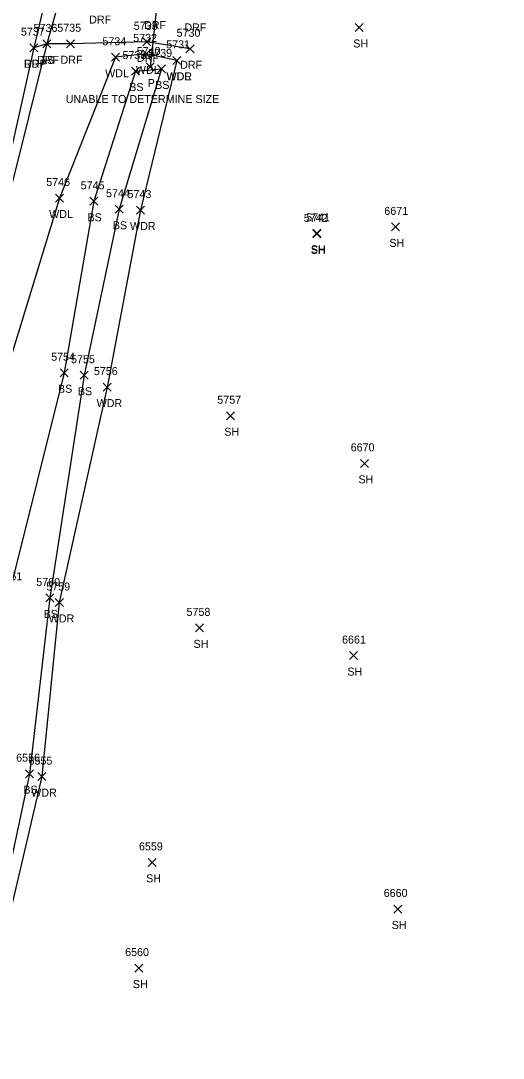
# Model space of a CAD drawing. Extents: x 1678863 to 1683592, y 407783 to 418211.
# Drawn here: x 1679456.8 to 1679577.3, y 410038.3 to 410297.7 of the extents above; entities that cross this region are included whole.
import ezdxf

# ---------------------------------------------------------------- set-up
doc = ezdxf.new("R2010")
doc.units = 0
for name, color, linetype in [('D_A', 7, 'Continuous'), ('D_C', 7, 'Continuous'), ('D_I', 7, 'Continuous'), ('D_TIC', 7, 'Continuous'), ('DCP', 7, 'Continuous'), ('L_A', 7, 'Continuous'), ('L_I', 7, 'Continuous'), ('L_TIC', 7, 'Continuous'), ('LAWA', 7, 'Continuous'), ('LELB', 7, 'Continuous'), ('P_A', 7, 'Continuous'), ('P_I', 7, 'Continuous'), ('P_TIC', 7, 'Continuous'), ('PET', 7, 'Continuous'), ('R_A', 7, 'Continuous'), ('R_I', 7, 'Continuous'), ('R_TIC', 7, 'Continuous'), ('RDF', 7, 'Continuous')]:
    doc.layers.add(name, color=color, linetype=linetype)

msp = doc.modelspace()

# ---------------------------------------------------------------- linework, layer by layer
at = {"layer": 'D_TIC'}
for points in [[(1679488.13, 410285.14), (1679490.13, 410287.14)], [(1679490.13, 410285.14), (1679488.13, 410287.14)]]:
    msp.add_lwpolyline(points, dxfattribs=at)
at = {"layer": 'DCP'}
msp.add_lwpolyline([(1679491.29, 410306.41), (1679489.13, 410286.14)], dxfattribs=at)
at = {"layer": 'L_TIC'}
for points in [[(1679540.36, 410295.02), (1679542.36, 410297.02)], [(1679542.36, 410295.02), (1679540.36, 410297.02)], [(1679462.34, 410290.91), (1679464.34, 410292.91)], [(1679464.34, 410290.91), (1679462.34, 410292.91)], [(1679479.47, 410287.57), (1679481.47, 410289.57)], [(1679481.47, 410287.57), (1679479.47, 410289.57)], [(1679487.15, 410288.42), (1679489.15, 410290.42)], [(1679489.15, 410288.42), (1679487.15, 410290.42)], [(1679494.82, 410286.8), (1679496.82, 410288.8)], [(1679496.82, 410286.8), (1679494.82, 410288.8)], [(1679494.82, 410286.8), (1679496.82, 410288.8)], [(1679496.82, 410286.8), (1679494.82, 410288.8)], [(1679484.47, 410284.12), (1679486.47, 410286.12)], [(1679486.47, 410284.12), (1679484.47, 410286.12)], [(1679484.47, 410284.12), (1679486.47, 410286.12)], [(1679486.47, 410284.12), (1679484.47, 410286.12)], [(1679490.94, 410284.66), (1679492.94, 410286.66)], [(1679492.94, 410284.66), (1679490.94, 410286.66)], [(1679465.49, 410252.39), (1679467.49, 410254.39)], [(1679467.49, 410252.39), (1679465.49, 410254.39)], [(1679474.04, 410251.56), (1679476.04, 410253.56)], [(1679476.04, 410251.56), (1679474.04, 410253.56)], [(1679480.37, 410249.58), (1679482.37, 410251.58)], [(1679482.37, 410249.58), (1679480.37, 410251.58)], [(1679485.74, 410249.38), (1679487.74, 410251.38)], [(1679487.74, 410249.38), (1679485.74, 410251.38)], [(1679549.4, 410245.17), (1679551.4, 410247.17)], [(1679551.4, 410245.17), (1679549.4, 410247.17)], [(1679529.76, 410243.42), (1679531.76, 410245.42)], [(1679531.76, 410243.42), (1679529.76, 410245.42)], [(1679529.78, 410243.58), (1679531.78, 410245.58)], [(1679531.78, 410243.58), (1679529.78, 410245.58)], [(1679466.67, 410208.7), (1679468.67, 410210.7)], [(1679468.67, 410208.7), (1679466.67, 410210.7)], [(1679471.63, 410208.09), (1679473.63, 410210.09)], [(1679473.63, 410208.09), (1679471.63, 410210.09)], [(1679477.4, 410205.12), (1679479.4, 410207.12)], [(1679479.4, 410205.12), (1679477.4, 410207.12)], [(1679508.16, 410197.96), (1679510.16, 410199.96)], [(1679510.16, 410197.96), (1679508.16, 410199.96)], [(1679541.66, 410186.06), (1679543.66, 410188.06)], [(1679543.66, 410186.06), (1679541.66, 410188.06)], [(1679463.09, 410152.41), (1679465.09, 410154.41)], [(1679465.09, 410152.41), (1679463.09, 410154.41)], [(1679465.45, 410151.28), (1679467.45, 410153.28)], [(1679467.45, 410151.28), (1679465.45, 410153.28)], [(1679500.48, 410144.93), (1679502.48, 410146.93)], [(1679502.48, 410144.93), (1679500.48, 410146.93)], [(1679538.89, 410138), (1679540.89, 410140)], [(1679540.89, 410138), (1679538.89, 410140)], [(1679458.03, 410108.48), (1679460.03, 410110.48)], [(1679460.03, 410108.48), (1679458.03, 410110.48)], [(1679461.07, 410107.74), (1679463.07, 410109.74)], [(1679463.07, 410107.74), (1679461.07, 410109.74)], [(1679488.65, 410086.31), (1679490.65, 410088.31)], [(1679490.65, 410086.31), (1679488.65, 410088.31)], [(1679549.95, 410074.65), (1679551.95, 410076.65)], [(1679551.95, 410074.65), (1679549.95, 410076.65)], [(1679485.32, 410059.88), (1679487.32, 410061.88)], [(1679487.32, 410059.88), (1679485.32, 410061.88)]]:
    msp.add_lwpolyline(points, dxfattribs=at)
at = {"layer": 'LAWA'}
for points in [[(1679495.82, 410287.8), (1679488.15, 410289.42), (1679480.47, 410288.57), (1679466.49, 410253.39), (1679453.42, 410210.61), (1679447.55, 410154.37), (1679445.08, 410128.93), (1679439.61, 410124.77), (1679434.17, 410113.35), (1679434.12, 410109.31), (1679425.36, 410072.51), (1679414.72, 410025.49)], [(1679495.82, 410287.8), (1679486.74, 410250.38), (1679478.4, 410206.12), (1679466.45, 410152.28), (1679462.07, 410108.74), (1679451.4, 410063.43), (1679442.8, 410015.27), (1679430.51, 409964.86), (1679414.84, 409904.85), (1679400, 409851.58), (1679387.01, 409795.74), (1679373.8, 409743.1), (1679360.31, 409682.61), (1679353.23, 409617.6), (1679355.41, 409575.65), (1679362.78, 409551.01), (1679388.4, 409540.16), (1679414.21, 409538.82), (1679436.17, 409540.57), (1679448.85, 409550.03), (1679465.45, 409577.21), (1679477.98, 409610.21), (1679492.5, 409645.74)]]:
    msp.add_lwpolyline(points, dxfattribs=at)
at = {"layer": 'LELB'}
for points in [[(1679524.9, 410542.72), (1679511.63, 410495.11), (1679502.96, 410453.81), (1679492.05, 410405.52), (1679479.22, 410356.9), (1679471.62, 410316.42), (1679466.38, 410302.81), (1679463.34, 410291.91), (1679454.14, 410255.09), (1679444.95, 410210.87), (1679430.9, 410157.13), (1679423.1, 410119.03), (1679413.96, 410078.14), (1679402.18, 410027.42)], [(1679485.47, 410285.12), (1679491.94, 410285.66), (1679481.37, 410250.58), (1679472.63, 410209.09), (1679464.09, 410153.41), (1679459.03, 410109.48), (1679449.45, 410064.79), (1679437.38, 410016.71)], [(1679485.47, 410285.12), (1679475.04, 410252.56), (1679467.67, 410209.7), (1679454, 410154.83), (1679448.34, 410124.61), (1679439.61, 410124.77), (1679427.52, 410124.55), (1679427.05, 410121.38), (1679426.72, 410118.93), (1679434.17, 410113.35), (1679446.15, 410113.92), (1679431.97, 410072.32), (1679419.72, 410024.72)]]:
    msp.add_lwpolyline(points, dxfattribs=at)
at = {"layer": 'P_TIC'}
for points in [[(1679459.1, 410289.96), (1679461.1, 410291.96)], [(1679461.1, 410289.96), (1679459.1, 410291.96)]]:
    msp.add_lwpolyline(points, dxfattribs=at)
at = {"layer": 'PET'}
msp.add_lwpolyline([(1679594.89, 410843.79), (1679584.86, 410799.85), (1679580.05, 410782.97), (1679571.08, 410746.67), (1679560.58, 410704.44), (1679549.94, 410661.9), (1679541.53, 410630.06), (1679533.92, 410597.25), (1679520.71, 410544.02), (1679508.6, 410496.06), (1679498.76, 410455.21), (1679486.77, 410406.06), (1679475.88, 410358.99), (1679462.91, 410302.99), (1679460.1, 410290.96), (1679452.2, 410255.34), (1679442.41, 410211.57), (1679429.59, 410157.22), (1679421.51, 410119.43), (1679412.11, 410078.81), (1679401.07, 410028.04)], dxfattribs=at)
at = {"layer": 'R_TIC'}
for points in [[(1679487.29, 410291.43), (1679489.29, 410293.43)], [(1679489.29, 410291.43), (1679487.29, 410293.43)], [(1679459.1, 410289.96), (1679461.1, 410291.96)], [(1679461.1, 410289.96), (1679459.1, 410291.96)], [(1679462.34, 410290.91), (1679464.34, 410292.91)], [(1679464.34, 410290.91), (1679462.34, 410292.91)], [(1679468.2, 410290.95), (1679470.2, 410292.95)], [(1679470.2, 410290.95), (1679468.2, 410292.95)], [(1679498.08, 410289.69), (1679500.08, 410291.69)], [(1679500.08, 410289.69), (1679498.08, 410291.69)]]:
    msp.add_lwpolyline(points, dxfattribs=at)
at = {"layer": 'RDF'}
msp.add_lwpolyline([(1679499.08, 410290.69), (1679488.29, 410292.43), (1679469.2, 410291.95), (1679463.34, 410291.91), (1679460.1, 410290.96)], dxfattribs=at)

# ---------------------------------------------------------------- texts
at = {"layer": 'D_A'}
msp.add_text('P', height=2, dxfattribs=at).set_placement((1679488.51, 410281.14))
at = {"layer": 'D_C'}
msp.add_text('UNABLE TO DETERMINE SIZE', height=2, dxfattribs=at).set_placement((1679468.04, 410277.14))
at = {"layer": 'D_I'}
msp.add_text('5740', height=2, dxfattribs=at).set_placement((1679485.78, 410289.14))
at = {"layer": 'L_A'}
for s, p in [('SH', (1679539.84, 410291.02)), ('TS', (1679461.75, 410286.91)), ('WDL', (1679477.89, 410283.57)), ('WDL', (1679485.56, 410284.42)), ('WDR', (1679493.19, 410282.8)), ('WDL', (1679493.24, 410282.8)), ('BS', (1679483.91, 410280.12)), ('BS', (1679483.91, 410280.12)), ('BS', (1679490.38, 410280.66)), ('WDL', (1679463.91, 410248.39)), ('BS', (1679473.48, 410247.56)), ('BS', (1679479.81, 410245.58)), ('WDR', (1679484.1, 410245.38)), ('SH', (1679529.25, 410239.42)), ('SH', (1679529.27, 410239.58)), ('SH', (1679548.89, 410241.17)), ('BS', (1679466.11, 410204.7)), ('BS', (1679471.07, 410204.09)), ('WDR', (1679475.76, 410201.12)), ('SH', (1679507.64, 410193.96)), ('SH', (1679541.14, 410182.06)), ('BS', (1679462.53, 410148.41)), ('WDR', (1679463.81, 410147.28)), ('SH', (1679499.97, 410140.93)), ('SH', (1679538.38, 410134)), ('BS', (1679457.47, 410104.48)), ('WDR', (1679459.43, 410103.74)), ('SH', (1679488.13, 410082.31)), ('SH', (1679549.44, 410070.65)), ('SH', (1679484.81, 410055.88))]:
    msp.add_text(s, height=2, dxfattribs=at).set_placement(p)
at = {"layer": 'L_I'}
for s, p in [('5736', (1679460.02, 410294.91)), ('5734', (1679477.21, 410291.57)), ('5732', (1679484.89, 410292.42)), ('5739', (1679488.67, 410288.66)), ('5731', (1679493.13, 410290.8)), ('5731', (1679493.13, 410290.8)), ('5738', (1679482.21, 410288.12)), ('5738', (1679482.21, 410288.12)), ('5746', (1679463.18, 410256.39)), ('5745', (1679471.78, 410255.56)), ('5744', (1679478.11, 410253.58)), ('5743', (1679483.48, 410253.38)), ('5742', (1679527.5, 410247.42)), ('5741', (1679528.09, 410247.58)), ('6671', (1679547.61, 410249.17)), ('5754', (1679464.41, 410212.7)), ('5755', (1679469.37, 410212.09)), ('5756', (1679475.08, 410209.12)), ('5757', (1679505.9, 410201.96)), ('6670', (1679539.21, 410190.06)), ('5761', (1679451.26, 410157.83)), ('5760', (1679460.69, 410156.41)), ('5759', (1679463.18, 410155.28)), ('5758', (1679498.22, 410148.93)), ('6661', (1679537.05, 410142)), ('6556', (1679455.67, 410112.48)), ('6555', (1679458.76, 410111.74)), ('6559', (1679486.33, 410090.31)), ('6660', (1679547.46, 410078.65)), ('6560', (1679482.88, 410063.88))]:
    msp.add_text(s, height=2, dxfattribs=at).set_placement(p)
at = {"layer": 'P_A'}
msp.add_text('RDP', height=2, dxfattribs=at).set_placement((1679457.59, 410285.96))
at = {"layer": 'P_I'}
msp.add_text('5737', height=2, dxfattribs=at).set_placement((1679456.84, 410293.96))
at = {"layer": 'R_A'}
for p in [(1679473.9, 410297), (1679487.6, 410295.62), (1679497.67, 410295.03), (1679457.63, 410285.96), (1679460.87, 410286.91), (1679466.74, 410286.95), (1679485.83, 410287.43), (1679496.62, 410285.69)]:
    msp.add_text('DRF', height=2, dxfattribs=at).set_placement(p)
at = {"layer": 'R_I'}
for s, p in [('5737', (1679456.84, 410293.96)), ('5736', (1679460.02, 410294.91)), ('5735', (1679465.94, 410294.95)), ('5733', (1679485.03, 410295.43)), ('5730', (1679495.74, 410293.69))]:
    msp.add_text(s, height=2, dxfattribs=at).set_placement(p)

doc.saveas('drawing.dxf')
